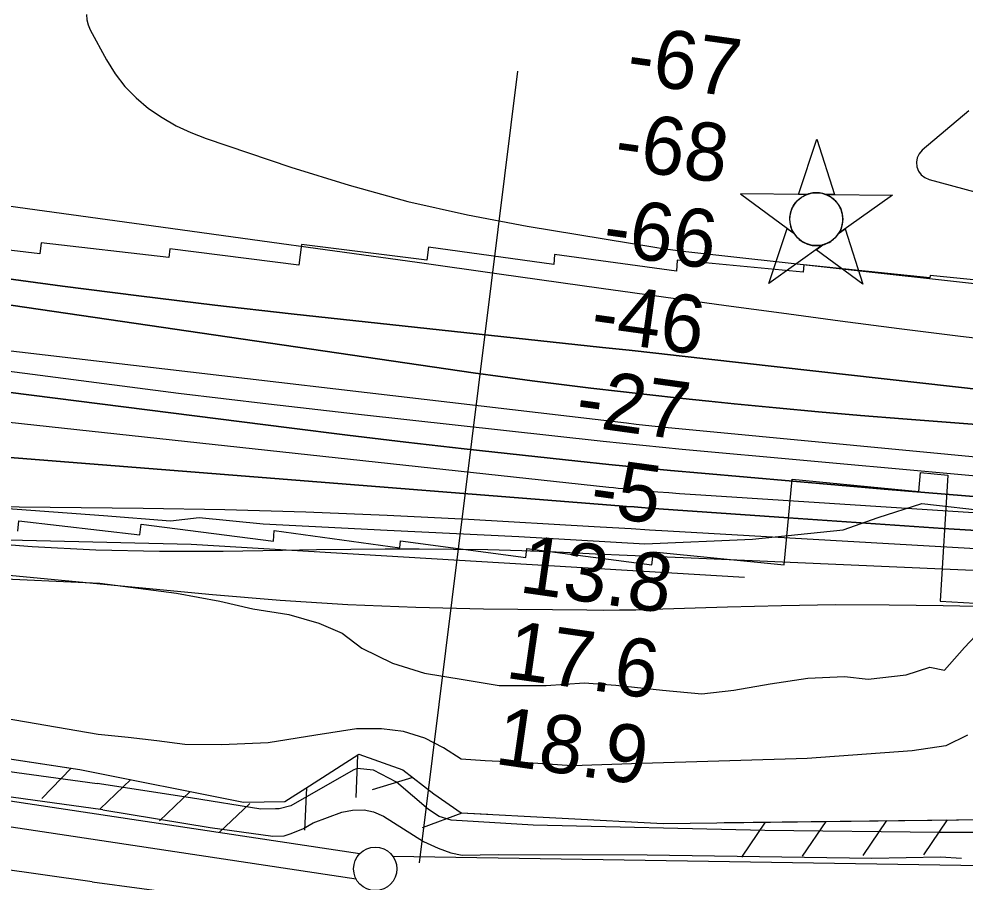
# Model space of a CAD drawing. Extents: x 3508733 to 3546731, y 546897 to 572481.
# Drawn here: x 3530393 to 3531484, y 562032 to 563028 of the extents above; entities that cross this region are included whole.
import ezdxf

# ---------------------------------------------------------------- set-up
doc = ezdxf.new("R2010")
doc.units = 0
for name, color, linetype in [('V-CHAN-NAID', 7, 'Continuous'), ('V-FLOD-BASE', 7, 'Continuous'), ('V-LEVE-TOET', 7, 'Continuous'), ('V-RIVR-EDGE', 7, 'Continuous'), ('V-RIVR-RANG', 7, 'Continuous'), ('V-RRAP-FSHR', 7, 'Continuous'), ('V-RRAP-RVMT', 7, 'Continuous'), ('V-SITE-VEGE', 7, 'Continuous'), ('V-SURV-LINE', 7, 'Continuous'), ('V-TOPO-DPTH', 7, 'Continuous'), ('V-TOPO-MAJR', 7, 'Continuous'), ('V-TOPO-MINR', 7, 'Continuous'), ('V-TOPO-WATR', 7, 'Continuous')]:
    doc.layers.add(name, color=color, linetype=linetype)

msp = doc.modelspace()

# ---------------------------------------------------------------- linework, layer by layer
at = {"layer": 'V-CHAN-NAID'}
for points in [[(3531301.8, 562825.5), (3531292.2, 562825.6), (3531313.3, 562889.1), (3531333.5, 562825.3), (3531324, 562825.4), (3531322.4, 562826), (3531320.3, 562826.6), (3531318.2, 562827), (3531316.2, 562827.3), (3531315, 562827.4), (3531313.5, 562827.5), (3531311.8, 562827.5), (3531310.4, 562827.5), (3531308.5, 562827.3), (3531307.1, 562827), (3531305.4, 562826.6), (3531303.8, 562826.2), (3531302.8, 562825.9)], [(3531301.8, 562825.5), (3531225.3, 562826.1), (3531286.9, 562780.7), (3531285.7, 562782.6), (3531284.9, 562784.2), (3531284.1, 562786.2), (3531283.4, 562788.2), (3531283.1, 562789.6), (3531282.7, 562791.2), (3531282.4, 562792.6), (3531282.3, 562794.2), (3531282.1, 562796), (3531282.1, 562797.5), (3531282.2, 562799.6), (3531282.4, 562801.2), (3531282.8, 562803.4), (3531283.3, 562805.4), (3531283.9, 562807.2), (3531284.6, 562808.9), (3531285.3, 562810.5), (3531286.1, 562812), (3531287.2, 562813.8), (3531288.2, 562815.3), (3531289.2, 562816.5), (3531290.2, 562817.7), (3531291.5, 562819), (3531292.6, 562820), (3531294.3, 562821.4), (3531295.5, 562822.2), (3531297.2, 562823.3), (3531298.9, 562824.3), (3531300.3, 562824.9)], [(3531324, 562825.4), (3531400.5, 562824.8), (3531338.3, 562780.3), (3531339.2, 562781.8), (3531340.1, 562783.6), (3531340.9, 562785.2), (3531341.6, 562787.2), (3531342.1, 562789), (3531342.5, 562790.6), (3531342.9, 562792.6), (3531343.1, 562794.2), (3531343.2, 562796.4), (3531343.2, 562798.5), (3531343, 562800.7), (3531342.7, 562802.4), (3531342.2, 562804.7), (3531341.6, 562806.8), (3531340.8, 562808.8), (3531340.2, 562810.2), (3531339.2, 562812.2), (3531338.1, 562813.9), (3531336.9, 562815.6), (3531335.7, 562817.1), (3531334.4, 562818.5), (3531332.7, 562820), (3531331, 562821.4), (3531329.3, 562822.6), (3531327.4, 562823.7), (3531326, 562824.5)], [(3531320.2, 562767.4), (3531258, 562722.9), (3531279.1, 562786.4), (3531286.9, 562780.7), (3531287.5, 562779.7), (3531288.9, 562777.9), (3531290.1, 562776.4), (3531291.6, 562774.9), (3531292.9, 562773.7), (3531294.4, 562772.5), (3531295.8, 562771.5), (3531297.5, 562770.5), (3531299.2, 562769.6), (3531301, 562768.8), (3531302.4, 562768.2), (3531304.1, 562767.7), (3531306.3, 562767.1), (3531307.8, 562766.8), (3531309.8, 562766.6), (3531311.4, 562766.5), (3531313.2, 562766.5), (3531314.9, 562766.5), (3531316.6, 562766.7), (3531318.5, 562767)], [(3531338.3, 562780.3), (3531346, 562785.9), (3531366.3, 562722.1), (3531312.4, 562761.8), (3531320.2, 562767.4), (3531321.9, 562767.9), (3531323.5, 562768.4), (3531325.7, 562769.4), (3531327.4, 562770.2), (3531329.3, 562771.4), (3531331, 562772.6), (3531332.5, 562773.8), (3531333.8, 562775), (3531335.2, 562776.4), (3531336.4, 562777.8), (3531337.5, 562779.3)]]:
    msp.add_lwpolyline(points, close=True, dxfattribs=at)
msp.add_circle((3531312.7, 562797), 30.5, dxfattribs=at)
at = {"layer": 'V-FLOD-BASE'}
for points in [[(3530489.9, 562116), (3530305.8, 562141.2), (3530045.1, 562178.8), (3529857.7, 562208.1), (3529677, 562234), (3529458.1, 562265.6), (3529266.5, 562294.3), (3529003.1, 562332.6), (3528962, 562336.5), (3528834.7, 562352.9), (3528773.8, 562360.3)], [(3530489.9, 562116), (3530613.7, 562095.4), (3530685.8, 562085.3), (3530698.8, 562085.7), (3530707, 562088.6), (3530721.2, 562094.3), (3530732.4, 562100.7), (3530765.4, 562113.2), (3530777.8, 562115.5), (3530791.3, 562115.9), (3530801.9, 562113.5), (3530813.6, 562108.6), (3530859.7, 562079.4), (3530876.6, 562071.6), (3530891.3, 562066.1), (3530904.2, 562063.7), (3530945.9, 562064.4), (3531117.4, 562063.8), (3531376.5, 562060), (3531455.8, 562061.6), (3531480, 562059.9)]]:
    msp.add_lwpolyline(points, dxfattribs=at)
at = {"layer": 'V-LEVE-TOET'}
for points in [[(3528672.8, 562414.8), (3528695, 562412.9), (3528713.5, 562411.3), (3528775.8, 562401.1), (3528922.9, 562381.1), (3528961.2, 562375.9), (3528977.6, 562371.7), (3529013.1, 562359.6), (3529041.2, 562355.9), (3529183.5, 562334.6), (3529331.3, 562313.9), (3529542.7, 562280.3), (3529699.4, 562257.4), (3529831.4, 562236.9), (3529999.8, 562213.2), (3530171.5, 562188.9), (3530483.2, 562146.1)], [(3531567.1, 562089.6), (3531454.3, 562089.8), (3531253.4, 562091.8), (3530986.2, 562098.1), (3530891.6, 562103.7), (3530877.6, 562108), (3530865.3, 562116.3), (3530828.6, 562147.9), (3530801.8, 562161.6), (3530783, 562163.6), (3530779.4, 562161.9), (3530741, 562139.9), (3530706.7, 562120.3), (3530693.2, 562116.9), (3530689.1, 562117), (3530672, 562116.5), (3530591.1, 562129.7), (3530483.2, 562146.1)], [(3530477.6, 562032.6), (3530312, 562056.2), (3530146.4, 562078.5), (3529924, 562108.8), (3529783.8, 562134.9), (3529733.1, 562143.7), (3529638, 562158.3)], [(3530477.6, 562032.6), (3530592, 562017.4), (3530674.1, 562004.8), (3530705.2, 562002.1), (3530810.8, 561992.2), (3530968.1, 561970.7), (3531076.7, 561968.4), (3531228.3, 561963.9), (3531384.5, 561961.1), (3531547.2, 561962), (3531718.8, 561961.4), (3531875.6, 561959.8), (3532065.3, 561952), (3532263.7, 561948.1), (3532436.4, 561946.3), (3532586.2, 561946.6), (3532756.6, 561949.6), (3532872.4, 561947.8), (3533020.8, 561951.8)]]:
    msp.add_lwpolyline(points, dxfattribs=at)
at = {"layer": 'V-RIVR-EDGE'}
msp.add_lwpolyline([(3529541.7, 562547), (3529705.5, 562518.4), (3529807.5, 562503.1), (3529887.3, 562483.1), (3529956.3, 562474.5), (3530013.4, 562473.8), (3530130.4, 562468.1), (3530240.3, 562472.6), (3530348.9, 562465.7), (3530490.6, 562455.2), (3530568, 562449), (3530601, 562453.1), (3530674.9, 562445.7), (3530817.7, 562438.2), (3530969.6, 562431.2), (3531114.8, 562422.4), (3531239.1, 562428.1), (3531343.6, 562438.7), (3531383.9, 562453), (3531434.3, 562469.1), (3531515.3, 562459.8)], dxfattribs=at)
at = {"layer": 'V-RIVR-RANG'}
msp.add_line((3530855, 562054.7), (3530968.4, 562967.6), dxfattribs=at)
at = {"layer": 'V-RRAP-FSHR'}
for p, q in [((3530783.7, 562179), (3530781.6, 562130.2)), ((3530453.2, 562164), (3530419.6, 562128.7)), ((3530522, 562150.8), (3530486.6, 562117)), ((3530847.3, 562153), (3530800.6, 562138.7)), ((3530724.7, 562141.3), (3530722.6, 562092.5)), ((3530590.6, 562137), (3530555.3, 562103.3)), ((3530659.2, 562123.3), (3530623.9, 562089.6)), ((3530903.8, 562111.8), (3530858, 562094.9)), ((3531253.7, 562101.7), (3531226.2, 562061.3)), ((3531323.7, 562102.5), (3531296.2, 562062.2)), ((3531393.7, 562103.4), (3531366.2, 562063)), ((3531463.7, 562104.2), (3531436.2, 562063.9))]:
    msp.add_line(p, q, dxfattribs=at)
for points in [[(3523475.5, 563626.1), (3524086.4, 563502.4), (3525193.3, 563274.6), (3526957.5, 562942.6), (3528202.6, 562690.4), (3529085.9, 562552.3), (3529836.5, 562463.4), (3529988.5, 562444.1), (3530121.4, 562433.3), (3530591.9, 562422.1), (3531229.9, 562384.2)], [(3529520, 562301.4), (3530005.4, 562231.9), (3530463.3, 562162.5), (3530652.2, 562124.7), (3530699.7, 562125.3), (3530728.1, 562143.5), (3530785, 562179.9), (3530835.7, 562162), (3530871.4, 562134.3), (3530902.9, 562112.4), (3531136.2, 562100.2), (3531507.8, 562104.8), (3531883.6, 562094.3), (3532389.3, 562081.3), (3532875.9, 562077.7), (3533344.9, 562060), (3533650.7, 562055.7), (3533887.4, 562059.4), (3534147.5, 562076.2), (3534367.5, 562085), (3534626, 562110.2), (3534902, 562132), (3535007.9, 562142.2), (3535007.9, 562141.1)], [(3530235.1, 562197.1), (3530463.3, 562162.5), (3530652.2, 562124.7), (3530699.7, 562125.3), (3530728.1, 562143.5), (3530785, 562179.9), (3530835.7, 562162), (3530871.4, 562134.3), (3530902.9, 562112.4), (3530933.7, 562110.8)], [(3531206.2, 562101.1), (3531507.8, 562104.8), (3531883.6, 562094.3), (3532179, 562086.7)]]:
    msp.add_lwpolyline(points, dxfattribs=at)
at = {"layer": 'V-RRAP-RVMT'}
for p, q in [((3530417.2, 562757.2), (3530308.9, 562769.2)), ((3530418.7, 562769.8), (3530417.2, 562757.2)), ((3530566, 562752.7), (3530418.7, 562769.8)), ((3530567.2, 562762.9), (3530566, 562752.7)), ((3530715.7, 562743.8), (3530567.2, 562762.9)), ((3530718.8, 562767.8), (3530715.7, 562743.8)), ((3530863.3, 562749.9), (3530718.8, 562767.8)), ((3530865.3, 562764.7), (3530863.3, 562749.9)), ((3531009.9, 562744.9), (3530865.3, 562764.7)), ((3531010.8, 562756.1), (3531009.9, 562744.9)), ((3531151.3, 562737), (3531010.8, 562756.1)), ((3531152.3, 562749.7), (3531151.3, 562737)), ((3531297.6, 562735.7), (3531152.3, 562749.7)), ((3531298.1, 562744.5), (3531297.6, 562735.7)), ((3531443.5, 562729.2), (3531298.1, 562744.5)), ((3531443.8, 562732.2), (3531443.5, 562729.2)), ((3531588.9, 562717.5), (3531443.8, 562732.2)), ((3531430.9, 562483.1), (3531432.7, 562504.7)), ((3531432.7, 562504.7), (3531464.4, 562501.7)), ((3531464.4, 562501.7), (3531455.6, 562356.6)), ((3531275.6, 562398.2), (3531284.9, 562497.3)), ((3531284.9, 562497.3), (3531430.9, 562483.1)), ((3530391.7, 562437), (3530393.1, 562449.2)), ((3530393.1, 562449.2), (3530532.7, 562432.9)), ((3530532.7, 562432.9), (3530534.2, 562445.2)), ((3530534.2, 562445.2), (3530686.8, 562425.8)), ((3530686.8, 562425.8), (3530687.6, 562437.8)), ((3530687.6, 562437.8), (3530832.5, 562417.8)), ((3530832.5, 562417.8), (3530833.3, 562426)), ((3530833.3, 562426), (3530977.5, 562406.7)), ((3530977.5, 562406.7), (3530978.8, 562417.3)), ((3530978.8, 562417.3), (3531123, 562398.2)), ((3531123, 562398.2), (3531124.8, 562413.5)), ((3531124.8, 562413.5), (3531275.6, 562398.2)), ((3531455.6, 562356.6), (3531580.4, 562349))]:
    msp.add_line(p, q, dxfattribs=at)
at = {"layer": 'V-SITE-VEGE'}
for points in [[(3530352, 562383.2), (3530486.3, 562377.2), (3530574.9, 562365.7), (3530624.8, 562356.4), (3530662.9, 562347.8), (3530704.5, 562340.9), (3530739.1, 562331.1), (3530766, 562319.7), (3530788.7, 562302.4), (3530823.8, 562285), (3530860.7, 562273.5), (3530905.3, 562266), (3530946.9, 562259.1), (3531001, 562259.1), (3531045.1, 562262.2), (3531081.5, 562259.5), (3531135.4, 562253.7), (3531180.6, 562249.7), (3531217.7, 562254), (3531259.5, 562261.2), (3531303, 562267.8), (3531345.3, 562269.7), (3531372.3, 562266.5), (3531416.4, 562271.4), (3531443.6, 562280.5), (3531460.6, 562276.8), (3531483.7, 562303), (3531502.7, 562323.4)], [(3531486.8, 562201.9), (3531462, 562189.8), (3531423.2, 562183.8), (3531302.1, 562175), (3531111.1, 562169.3), (3531031.2, 562166.6), (3530980.1, 562170.1), (3530930.8, 562172.3), (3530903.2, 562174.4), (3530882.7, 562187.5), (3530861.1, 562198.3), (3530836.5, 562206.2), (3530811.3, 562209.4), (3530782.5, 562209.1), (3530735.4, 562201.9), (3530680.7, 562193.1), (3530626.6, 562190.7), (3530584.3, 562191.1), (3530552.1, 562195.5), (3530519.2, 562199.4), (3530484.6, 562202.7), (3530291.9, 562235.6)]]:
    msp.add_lwpolyline(points, dxfattribs=at)
at = {"layer": 'V-SURV-LINE'}
for points in [[(3528223.5, 562451.6), (3530786.4, 562065.5)], [(3530782, 562035.8), (3528219, 562422)], [(3530824.2, 562062.3), (3533929.4, 562013)]]:
    msp.add_lwpolyline(points, dxfattribs=at)
msp.add_circle((3530804, 562047.7), 25, dxfattribs=at)
at = {"layer": 'V-TOPO-DPTH'}
for points in [[(3532287.2, 562499.3), (3531412.3, 562566.7), (3531363.6, 562570.6), (3531315, 562574.8), (3531266.4, 562579.3), (3531217.8, 562584.1), (3531188.7, 562587.1), (3531154.7, 562590.6), (3531120.7, 562594.3), (3531086.7, 562598.1), (3531052.7, 562602), (3531018.8, 562606.2), (3530984.9, 562610.5), (3530951, 562615.1), (3530917.1, 562619.9), (3530228.5, 562720.4), (3530202, 562724.4), (3530175.5, 562728.7), (3530149, 562733.2), (3530122.6, 562737.9), (3529232.9, 562903.3)], [(3529232.9, 562903.3), (3530122.6, 562737.9), (3530149, 562733.2), (3530175.5, 562728.7), (3530202, 562724.4), (3530228.5, 562720.4), (3530917.1, 562619.9), (3530951, 562615.1), (3530984.9, 562610.5), (3531018.8, 562606.2), (3531052.7, 562602), (3531086.7, 562598.1), (3531120.7, 562594.3), (3531154.7, 562590.6), (3531188.7, 562587.1), (3531217.8, 562584.1), (3531266.4, 562579.3), (3531315, 562574.8), (3531363.6, 562570.6), (3531412.3, 562566.7), (3532287.2, 562499.3)], [(3528959.9, 562889.7), (3529737.9, 562747.2), (3529809.2, 562734.3), (3529880.6, 562721.6), (3529952.1, 562709.3), (3530023.6, 562697.2), (3530157.6, 562674.9), (3530162.1, 562674.2), (3530166.6, 562673.4), (3530171.1, 562672.8), (3530175.7, 562672.1), (3530230.1, 562664.5), (3530261.9, 562660.2), (3530293.7, 562656), (3530325.5, 562652), (3530357.3, 562648.2), (3531093.7, 562562), (3531104.7, 562560.7), (3531115.8, 562559.5), (3531126.8, 562558.4), (3531137.9, 562557.3), (3531899.6, 562484.3)], [(3528959.9, 562889.7), (3529737.9, 562747.2), (3529809.2, 562734.3), (3529880.6, 562721.6), (3529952.1, 562709.3), (3530023.6, 562697.2), (3530157.6, 562674.9), (3530162.1, 562674.2), (3530166.6, 562673.4), (3530171.1, 562672.8), (3530175.7, 562672.1), (3530230.1, 562664.5), (3530261.9, 562660.2), (3530293.7, 562656), (3530325.5, 562652), (3530357.3, 562648.2), (3531093.7, 562562), (3531104.7, 562560.7), (3531115.8, 562559.5), (3531126.8, 562558.4), (3531137.9, 562557.3), (3531899.6, 562484.3)], [(3531750.5, 562572.5), (3531188.8, 562635.6), (3531158.1, 562639), (3531127.4, 562642.4), (3531096.8, 562645.8), (3531066.1, 562649.1), (3530707.2, 562687.9), (3530619.1, 562697.9), (3530531.2, 562708.4), (3530443.3, 562719.7), (3530355.5, 562731.6), (3530204.9, 562752.7), (3530192.4, 562754.6), (3530180, 562756.6), (3530167.6, 562758.7), (3530155.1, 562761), (3529962.7, 562798.1), (3529854.2, 562819.6), (3529745.9, 562842), (3529637.9, 562865.6)], [(3531750.5, 562572.5), (3531188.8, 562635.6), (3531158.1, 562639), (3531127.4, 562642.4), (3531096.8, 562645.8), (3531066.1, 562649.1), (3530707.2, 562687.9), (3530619.1, 562697.9), (3530531.2, 562708.4), (3530443.3, 562719.7), (3530355.5, 562731.6), (3530204.9, 562752.7), (3530192.4, 562754.6), (3530180, 562756.6), (3530167.6, 562758.7), (3530155.1, 562761), (3529962.7, 562798.1), (3529854.2, 562819.6), (3529745.9, 562842), (3529637.9, 562865.6)], [(3531531.6, 562473.9), (3531390.7, 562485.7), (3531180.4, 562504.1), (3531144.6, 562507.3), (3531108.9, 562510.7), (3531073.2, 562514.2), (3531037.5, 562517.9), (3530974, 562524.7), (3530906.6, 562532.1), (3530839.3, 562539.8), (3530771.9, 562547.9), (3530704.7, 562556.2), (3530216, 562618.3), (3530187.5, 562622), (3530158.9, 562625.9), (3530130.4, 562629.9), (3530102, 562634.1), (3529804.7, 562678.3), (3529652.4, 562701.2)], [(3529652.4, 562701.2), (3529804.7, 562678.3), (3530102, 562634.1), (3530130.4, 562629.9), (3530158.9, 562625.9), (3530187.5, 562622), (3530216, 562618.3), (3530704.7, 562556.2), (3530771.9, 562547.9), (3530839.3, 562539.8), (3530906.6, 562532.1), (3530974, 562524.7), (3531037.5, 562517.9), (3531073.2, 562514.2), (3531108.9, 562510.7), (3531144.6, 562507.3), (3531180.4, 562504.1), (3531390.7, 562485.7), (3531531.6, 562473.9)], [(3531548.1, 562434.8), (3531459, 562440.4), (3531369.8, 562446.4), (3531280.7, 562452.5), (3531119.8, 562463.9), (3531111.2, 562464.5), (3531102.5, 562465.2), (3531093.8, 562465.8), (3531085.2, 562466.5), (3530639.8, 562501.8), (3530557.4, 562508.3), (3530475, 562514.7), (3530392.5, 562521.2), (3530310.1, 562527.6), (3530188.9, 562537), (3530167.1, 562538.8), (3530145.2, 562540.8), (3530123.4, 562543.1), (3530101.7, 562545.5), (3529850, 562575.1), (3529702.6, 562593.5), (3529555.4, 562613.4)], [(3531548.1, 562434.8), (3531459, 562440.4), (3531369.8, 562446.4), (3531280.7, 562452.5), (3531119.8, 562463.9), (3531111.2, 562464.5), (3531102.5, 562465.2), (3531093.8, 562465.8), (3531085.2, 562466.5), (3530639.8, 562501.8), (3530557.4, 562508.3), (3530475, 562514.7), (3530392.5, 562521.2), (3530310.1, 562527.6), (3530188.9, 562537), (3530167.1, 562538.8), (3530145.2, 562540.8), (3530123.4, 562543.1), (3530101.7, 562545.5), (3529850, 562575.1), (3529702.6, 562593.5), (3529555.4, 562613.4)], [(3530335.2, 562425.2), (3530408.5, 562419.5), (3530481.8, 562415.5), (3530555.3, 562414), (3530628.8, 562414.1), (3530696.9, 562415.4), (3530736.4, 562416), (3530775.9, 562416.5), (3530815.4, 562416.8), (3530854.8, 562416.9), (3530894.3, 562416.6), (3530933.8, 562416), (3530973.2, 562414.8), (3531012.7, 562413.3), (3531021.2, 562412.9), (3531057.9, 562411.2), (3531094.7, 562409.5), (3531131.4, 562407.9), (3531168.2, 562406.3), (3531941.2, 562372.5)]]:
    msp.add_lwpolyline(points, dxfattribs=at)
at = {"layer": 'V-TOPO-MAJR'}
msp.add_lwpolyline([(3530235.1, 562832.2), (3530567.7, 562786.7), (3530662.6, 562773.6), (3530757.4, 562760.5), (3530852.2, 562747.3), (3530947, 562734.1), (3531064.7, 562717.6), (3531100.6, 562712.6), (3531136.6, 562707.6), (3531172.6, 562702.6), (3531208.6, 562697.6), (3531272.3, 562688.9), (3531340.1, 562679.8), (3531408.1, 562671), (3531476, 562662.6), (3531544, 562654.4)], dxfattribs=at)
at = {"layer": 'V-TOPO-MINR'}
for points in [[(3530471.2, 563032.9), (3530471.4, 563026.8), (3530472.9, 563021), (3530475.2, 563015.2), (3530494, 562980.6), (3530504, 562964.7), (3530515.2, 562949.9), (3530528.3, 562936.8), (3530542.5, 562924.7), (3530558.2, 562914.2), (3530574.4, 562904.8), (3530591.4, 562896.9), (3530609, 562890), (3530706.6, 562857.1), (3530773.8, 562836.2), (3530841.6, 562817.5), (3530910.2, 562802.1), (3530979.3, 562789), (3531126.6, 562764.7), (3531135.4, 562763.3), (3531144.3, 562762), (3531153.1, 562760.9), (3531162, 562759.8), (3532195.3, 562645.1)], [(3531488.5, 562921.8), (3531434.8, 562876.6), (3531431.3, 562872.4), (3531428.9, 562867.9), (3531428.2, 562862.9), (3531428.5, 562857.5), (3531430.6, 562852.4), (3531433.5, 562848.2), (3531437.6, 562845.1), (3531442.6, 562842.8), (3531595.1, 562801.6)], [(3529232.9, 562903.3), (3530122.6, 562737.9), (3530149, 562733.2), (3530175.5, 562728.7), (3530202, 562724.4), (3530228.5, 562720.4), (3530917.1, 562619.9), (3530951, 562615.1), (3530984.9, 562610.5), (3531018.8, 562606.2), (3531052.7, 562602), (3531086.7, 562598.1), (3531120.7, 562594.3), (3531154.7, 562590.6), (3531188.7, 562587.1), (3531217.8, 562584.1), (3531266.4, 562579.3), (3531315, 562574.8), (3531363.6, 562570.6), (3531412.3, 562566.7), (3532287.2, 562499.3)], [(3528959.9, 562889.7), (3529737.9, 562747.2), (3529809.2, 562734.3), (3529880.6, 562721.6), (3529952.1, 562709.3), (3530023.6, 562697.2), (3530157.6, 562674.9), (3530162.1, 562674.2), (3530166.6, 562673.4), (3530171.1, 562672.8), (3530175.7, 562672.1), (3530230.1, 562664.5), (3530261.9, 562660.2), (3530293.7, 562656), (3530325.5, 562652), (3530357.3, 562648.2), (3531093.7, 562562), (3531104.7, 562560.7), (3531115.8, 562559.5), (3531126.8, 562558.4), (3531137.9, 562557.3), (3531899.6, 562484.3)], [(3529637.9, 562865.6), (3529745.9, 562842), (3529854.2, 562819.6), (3529962.7, 562798.1), (3530155.1, 562761), (3530167.6, 562758.7), (3530180, 562756.6), (3530192.4, 562754.6), (3530204.9, 562752.7), (3530355.5, 562731.6), (3530443.3, 562719.7), (3530531.2, 562708.4), (3530619.1, 562697.9), (3530707.2, 562687.9), (3531066.1, 562649.1), (3531096.8, 562645.8), (3531127.4, 562642.4), (3531158.1, 562639), (3531188.8, 562635.6), (3531750.5, 562572.5)], [(3529222.1, 562806.2), (3530132.3, 562656.7), (3530147.7, 562654.2), (3530163.1, 562651.8), (3530178.6, 562649.6), (3530194, 562647.4), (3530370.1, 562623.3), (3530473.7, 562609.6), (3530577.3, 562596.4), (3530681, 562584), (3530784.8, 562572.2), (3531066.9, 562541), (3531089.7, 562538.6), (3531112.5, 562536.2), (3531135.3, 562534), (3531158.1, 562531.9), (3532022.9, 562453.4)], [(3529652.4, 562701.2), (3529804.7, 562678.3), (3530102, 562634.1), (3530130.4, 562629.9), (3530158.9, 562625.9), (3530187.5, 562622), (3530216, 562618.3), (3530704.7, 562556.2), (3530771.9, 562547.9), (3530839.3, 562539.8), (3530906.6, 562532.1), (3530974, 562524.7), (3531037.5, 562517.9), (3531073.2, 562514.2), (3531108.9, 562510.7), (3531144.6, 562507.3), (3531180.4, 562504.1), (3531390.7, 562485.7), (3531531.6, 562473.9)], [(3530175.8, 562585.3), (3531073.5, 562488), (3531078.8, 562487.4), (3531084.1, 562486.8), (3531089.4, 562486.3), (3531094.7, 562485.7), (3531099.9, 562485.2), (3531105.2, 562484.7), (3531110.5, 562484.2), (3531115.8, 562483.7), (3531130, 562482.6), (3531142.4, 562481.6), (3531154.8, 562480.6), (3531167.2, 562479.7), (3531179.6, 562478.9), (3532289.4, 562407.3)], [(3530357.3, 562465.6), (3530536.5, 562463.7), (3530630.4, 562462), (3530724.1, 562459.4), (3530817.9, 562455.6), (3530911.6, 562450.9), (3531056.4, 562442.6), (3531077.7, 562441.3), (3531099, 562440.1), (3531120.3, 562438.9), (3531141.6, 562437.7), (3531516.5, 562416.2)], [(3530335.2, 562425.2), (3530408.5, 562419.5), (3530481.8, 562415.5), (3530555.3, 562414), (3530628.8, 562414.1), (3530696.9, 562415.4), (3530736.4, 562416), (3530775.9, 562416.5), (3530815.4, 562416.8), (3530854.8, 562416.9), (3530894.3, 562416.6), (3530933.8, 562416), (3530973.2, 562414.8), (3531012.7, 562413.3), (3531021.2, 562412.9), (3531057.9, 562411.2), (3531094.7, 562409.5), (3531131.4, 562407.9), (3531168.2, 562406.3), (3531941.2, 562372.5)], [(3530199.2, 562403.6), (3530616.3, 562364.1), (3530694.4, 562357.7), (3530772.5, 562352.6), (3530850.7, 562349.4), (3530929, 562347.6), (3531047.9, 562346.3), (3531066.8, 562346.2), (3531085.7, 562346.3), (3531104.6, 562346.6), (3531123.5, 562347.1), (3531210.1, 562350), (3531272.4, 562351.6), (3531334.6, 562352.5), (3531396.8, 562352.4), (3531459, 562351.6), (3532252.6, 562335.6)]]:
    msp.add_lwpolyline(points, dxfattribs=at)
at = {"layer": 'V-TOPO-WATR'}
msp.add_lwpolyline([(3529555.4, 562613.4), (3529702.6, 562593.5), (3529850, 562575.1), (3530101.7, 562545.5), (3530123.4, 562543.1), (3530145.2, 562540.8), (3530167.1, 562538.8), (3530188.9, 562537), (3530310.1, 562527.6), (3530392.5, 562521.2), (3530475, 562514.7), (3530557.4, 562508.3), (3530639.8, 562501.8), (3531085.2, 562466.5), (3531093.8, 562465.8), (3531102.5, 562465.2), (3531111.2, 562464.5), (3531119.8, 562463.9), (3531280.7, 562452.5), (3531369.8, 562446.4), (3531459, 562440.4), (3531548.1, 562434.8)], dxfattribs=at)

# ---------------------------------------------------------------- texts
at = {"layer": 'V-RIVR-RANG'}
for s, rotation, p in [('-67', 352.1338, (3531092.1, 562955.1)), ('-68', 352.1338, (3531077.9, 562856.1)), ('-66', 352.1338, (3531064.5, 562757)), ('-46', 352.1338, (3531050.6, 562658)), ('-27', 352.1338, (3531033.2, 562559.4)), ('-5', 352.1338, (3531049.9, 562456.1)), ('13.8', 351.8483, (3530968.7, 562367)), ('17.6', 351.8483, (3530953, 562268.2)), ('18.9', 351.8483, (3530940.6, 562169))]:
    msp.add_text(s, height=67, rotation=rotation, dxfattribs=at).set_placement(p)

doc.saveas('drawing.dxf')
